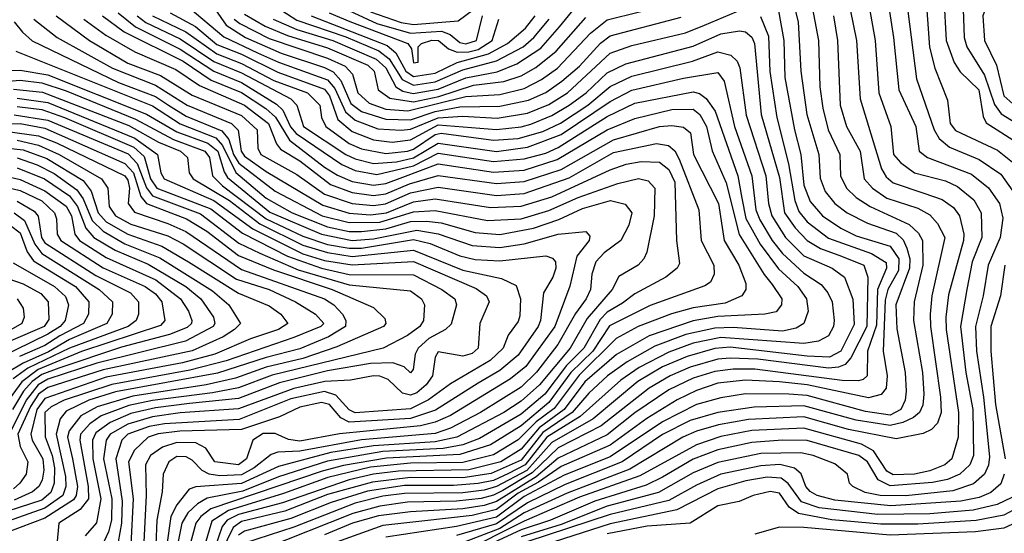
# Model space of a CAD drawing. Extents: x 501367 to 657802, y 482273 to 547541.
# Tile 528 of 656: x 583183 to 586387, y 540782 to 542453. Entities that reach past the tile are written whole.
import ezdxf

# ---------------------------------------------------------------- set-up
doc = ezdxf.new("R2010")
doc.units = 0

msp = doc.modelspace()

# ---------------------------------------------------------------- linework, layer by layer
at = {"layer": '0CON20XD'}
for points in [[(586395.5, 542575), (586329.2, 542619.2), (586305, 542673.9), (586285, 542693.8), (586252.8, 542697.2), (586241.4, 542688.6), (586236.7, 542673.3), (586249.8, 542579.8), (586255.8, 542395), (586265.1, 542365.1), (586322.3, 542272.3), (586355, 542177.1), (586376.7, 542146.7), (586477.8, 542085)], [(586061.3, 542575), (586100.7, 542260.7), (586158.9, 542095), (586175, 542066.5), (586208.6, 542038.6), (586305, 541998.6), (586375, 541951), (586427.1, 541877.1)], [(585691.5, 542545), (585716.1, 542446.1), (585724.6, 542285), (585744.7, 542144.7), (585783.5, 542015), (585787.9, 541937.9), (585804.3, 541894.3), (585835.1, 541855.1), (585875.3, 541825), (585941.3, 541791.3), (586035, 541758.5), (586057.4, 541737.4), (586070.2, 541710.2), (586079.2, 541675), (586078.9, 541645), (586034.4, 541525), (586037.7, 541447.7), (586064.5, 541305), (586067.8, 541245), (586063.9, 541215), (586050.5, 541185), (586015, 541166.6), (585935, 541179), (585745, 541230.5), (585685.4, 541235.4), (585545, 541236.5), (585465, 541223.6), (585385, 541200.9), (585274.9, 541145.1), (585105, 541030.8), (584955, 540971.7), (584825, 540902.6), (584735, 540835.2), (584604.4, 540804.4), (584375, 540769.7)], [(585938.2, 542545), (585967, 542385), (585978.7, 542215), (586018.1, 542105), (586026, 542015), (586048.7, 541988.7), (586095, 541954.5), (586195, 541928.9), (586235, 541910.3), (586287.5, 541867.5), (586311.6, 541825), (586314, 541745), (586282.4, 541665), (586265, 541575.7), (586244.6, 541455), (586262.1, 541305), (586284.9, 541185), (586286.4, 541035), (586275.2, 541005), (586241.9, 540975), (586202.2, 540957.8), (586152.7, 540947.3), (586015, 540937.1), (585976.5, 540956.5), (585941.3, 541015), (585913.8, 541035), (585745, 541084.2), (585665, 541085.9), (585565, 541077.7), (585455, 541053.9), (585375, 541023.2), (585274.9, 540965.1), (585221.2, 540938.8), (585055, 540887.4), (584910.4, 540825), (584815, 540793.7), (584709.7, 540745)], [(586000.5, 542565), (586026.6, 542395), (586043.2, 542225), (586099, 542105), (586109.4, 542025), (586136.9, 542005), (586280.3, 541950.3), (586335, 541905.7), (586370.7, 541855), (586382.2, 541807.8), (586373.9, 541745), (586333.8, 541655), (586317.7, 541555), (586293.4, 541455), (586296.9, 541375), (586319.4, 541225), (586338.5, 541031.5), (586335.7, 541004.3), (586322.4, 540975), (586286.9, 540943.1), (586219.7, 540920.3), (586066, 540904), (585982.5, 540905), (585934.5, 540915), (585893.6, 540935), (585883.5, 540945), (585876.5, 540975), (585835, 541008.3), (585765.4, 541035), (585725, 541043.9), (585595, 541041.5), (585455, 541013.2), (585375, 540979.1), (585261.6, 540915), (585095, 540870.4), (584945, 540811.4), (584815, 540771.2)], [(586130, 542545), (586143.7, 542363.7), (586160.4, 542295), (586201.5, 542191.5), (586211.1, 542115), (586228, 542092), (586365, 542028.5), (586419.2, 541985)], [(583793, 542525), (583855.4, 542435.4), (583918.2, 542395), (584033.8, 542343.8), (584175, 542297.8), (584203.2, 542283.2), (584228.7, 542255), (584260.4, 542180.4), (584295, 542154), (584375, 542129.2), (584455, 542127.3), (584535, 542154.6), (584615, 542169.3), (584745, 542171.5), (584838.6, 542191.4), (584895, 542216.3), (584947.3, 542252.7), (585005, 542301.5), (585073.2, 542376.8), (585105, 542400.9), (585335, 542460.8)], [(585753.9, 542535), (585782.1, 542385), (585787.1, 542235), (585795.9, 542165), (585814, 542095), (585852, 542015), (585853.8, 541945), (585873.6, 541905), (585904.7, 541874.7), (585950, 541845), (586077.1, 541787.1), (586108.1, 541758.1), (586121, 541735), (586121.4, 541655), (586093.7, 541535), (586091.4, 541475), (586120.7, 541305), (586125.1, 541235.1), (586121.3, 541198.7), (586110.9, 541175), (586091.4, 541158.6), (586057.2, 541142.8), (586015, 541133.1), (585905, 541149.9), (585735, 541197), (585572.5, 541192.5), (585455, 541175.1), (585365, 541149.6), (585275, 541104), (585143.8, 541015), (584958.4, 540941.6), (584835, 540881.8), (584735, 540813), (584605, 540774.9)], [(585875.2, 542535), (585905.5, 542385), (585917.5, 542195), (585987.7, 541967.7), (586002, 541942), (586025, 541921.8), (586125, 541888.6), (586185, 541867.6), (586222, 541842), (586241, 541815), (586254.9, 541754.9), (586254.3, 541735), (586205, 541558.1), (586196.6, 541485), (586197.6, 541445), (586237.4, 541175), (586236.4, 541095), (586216, 541025), (586193.7, 541005), (586144.9, 540985.1), (586095, 540975.3), (586025, 540972.7), (586004.6, 540985), (585961, 541051), (585922.5, 541072.5), (585735, 541124.7), (585565, 541116.4), (585465, 541097.1), (585385, 541070.5), (585201.1, 540968.9), (585005, 540899.6), (584825, 540821.8), (584615, 540717.3)], [(586190.6, 542525), (586197.4, 542385), (586223.7, 542313.7), (586243.5, 542283.5), (586303.8, 542225), (586318.2, 542138.2), (586327.7, 542117.7), (586426.1, 542055)], [(586395, 542516.7), (586375, 542534.8), (586351.7, 542528.3), (586335.2, 542514.8), (586317.3, 542465), (586322.2, 542385), (586360.9, 542305), (586385, 542205.3), (586415, 542179.7)], [(583504, 542475), (583560, 542430), (583705, 542357.3), (583815, 542285.7), (583905, 542248.6), (584018.7, 542178.7), (584039.1, 542159.1), (584064.9, 542104.9), (584082.5, 542082.5), (584231.7, 541981.7), (584275, 541962), (584345, 541949.7), (584465, 541977.4), (584545, 542019.2), (584725, 541991.2), (584825, 541999.9), (584895, 542019.2), (584935, 542037), (585095, 542137.7), (585185, 542181), (585375, 542218), (585395, 542212.6), (585416.9, 542196.9), (585445.9, 542155.9), (585520.3, 541945), (585532.5, 541872.5), (585546.1, 541806.1), (585592.6, 541722.6), (585652.3, 541642.3), (585714.8, 541585), (585743.6, 541545), (585748.4, 541505), (585734.7, 541465), (585709.9, 541450.1), (585665, 541439.4), (585505, 541451.7), (585445, 541449.4), (585351.2, 541428.9), (585249.3, 541390.7), (585159.4, 541340.6), (585095.7, 541295), (585035, 541238.2), (584980.7, 541175), (584885, 541109.9), (584815, 541019.8), (584717.2, 540977.2), (584625, 540962.8), (584455, 540963.6), (584330.9, 540949.1), (584185, 540908.2), (584045.7, 540854.3), (583905, 540821.3), (583878.4, 540801.6), (583838.6, 540721.4)], [(583672.6, 542475), (583755, 542430.3), (583825, 542371.7), (583905, 542340.3), (584022.7, 542282.7), (584175, 542227.4), (584191, 542205), (584218.7, 542128.7), (584265, 542089), (584335, 542061.9), (584395, 542055.1), (584455, 542062.2), (584545, 542110.6), (584735, 542095.8), (584815, 542104.2), (584846.5, 542113.5), (584915, 542141.6), (584971.3, 542175), (585026.8, 542215), (585095, 542279.9), (585155, 542309.7), (585375, 542367.3), (585465, 542406.8), (585525, 542416.6), (585545, 542413.9), (585565, 542395.8), (585574.2, 542375), (585595.8, 542145), (585655, 541939.6), (585672, 541825), (585706, 541776), (585745, 541734.6), (585788.7, 541708.7), (585856.6, 541683.4), (585929.8, 541655), (585943.2, 541615), (585940.1, 541455), (585887.3, 541352.7), (585868.9, 541331.1), (585847.7, 541322.3), (585815, 541319.2), (585585, 541348.8), (585495, 541352.4), (585455, 541349.1), (585365, 541322.8), (585299.4, 541295), (585231.2, 541255), (585075, 541131.9), (584935, 541060.2), (584851, 540979), (584755, 540922.2), (584725, 540906.3), (584685, 540896.1), (584605, 540887.2), (584445, 540883.8), (584355, 540870.7), (584267.1, 540847.1), (583978.2, 540731.8)], [(583731.1, 542495), (583847.6, 542397.6), (583957.3, 542345), (584025, 542314.4), (584185, 542256.9), (584208.6, 542228.6), (584243.3, 542153.3), (584275, 542125.7), (584348.2, 542098.2), (584425, 542093.2), (584455, 542096.7), (584545, 542134.1), (584625, 542139.6), (584736.9, 542133.1), (584835, 542149.3), (584905, 542177.4), (584965.5, 542215), (585105, 542343.7), (585175, 542368.7), (585349.5, 542410.5), (585411.2, 542435), (585535, 542486.8)], [(583881, 542455), (583900, 542440), (583995, 542391.5), (584185, 542327.8), (584242.3, 542302.3), (584266.2, 542276.2), (584283.8, 542215), (584320.9, 542180.9), (584375, 542162.3), (584446.3, 542156.3), (584635, 542203.5), (584745, 542210.1), (584825, 542229.6), (584881.5, 542258.5), (584933.2, 542295), (585040.8, 542409.2), (585095, 542452.6), (585305, 542504.6)], [(584007.6, 542455), (584085, 542421.2), (584202.6, 542385), (584343.1, 542325), (584375, 542296.4), (584406.8, 542235), (584430.4, 542220.4), (584463.3, 542213.3), (584545, 542226.8), (584635, 542264.3), (584736.5, 542283.5), (584801, 542309), (584879.2, 542360.8), (584940, 542430), (584998.4, 542501.6)], [(584018, 542495), (584085, 542450.9), (584245, 542397.2), (584351.6, 542351.6), (584385.7, 542325.7), (584428.3, 542258.4), (584465, 542239.9), (584535, 542250.5), (584625, 542289.9), (584735, 542318.6), (584821.6, 542365), (584856.6, 542395), (584905.9, 542455)], [(585652.2, 542482.2), (585669.9, 542385), (585673.1, 542265), (585703.9, 542095), (585725.1, 542015), (585734.3, 541915), (585755, 541861.1), (585795.3, 541815.3), (585855, 541774.6), (585905, 541750.3), (586015, 541716.4), (586043.2, 541675), (586042.3, 541637.7), (586007.7, 541575), (585999.6, 541540.4), (585992.2, 541375), (586005.4, 541295), (586002, 541255), (585986.2, 541233.8), (585945, 541223.6), (585745.5, 541265), (585655.1, 541274.9), (585545, 541280.7), (585455, 541270.4), (585385, 541247.2), (585323, 541217), (585224.1, 541155.9), (585105, 541068.9), (584945, 540999.7), (584871.4, 540948.6), (584805, 540912.5), (584735, 540860.2), (584655, 540839.9), (584492.1, 540822.1), (584365, 540807.8), (584175, 540739.9)], [(584189.8, 542475), (584257.5, 542447.5), (584445.9, 542375), (584458.1, 542358.1), (584465, 542312.1), (584479.5, 542315), (584479.5, 542365), (584490.5, 542375), (584523.9, 542386.1), (584546.5, 542385), (584578.5, 542358.5), (584607, 542347), (584645, 542347.9), (584675, 542355.8), (584720.3, 542385), (584741.9, 542455)], [(584225.8, 542495.8), (584345, 542440.5), (584455, 542409.5), (584555.8, 542415.8), (584584.3, 542404.3), (584615, 542379), (584635, 542374.5), (584669.6, 542385), (584688.7, 542465)], [(584325, 542478.4), (584425, 542444), (584465, 542437.8), (584610.3, 542449.7), (584685, 542504.1)], [(583165.5, 542445.5), (583192, 542412), (583224.5, 542384.5), (583505, 542248.7), (583625, 542202.9), (583667.6, 542175), (583725, 542138.9), (583841, 542091), (583863.4, 542063.4), (583879.5, 542015), (583896.4, 541986.4), (584015, 541895.3), (584167.9, 541815), (584255, 541793.4), (584355, 541794.9), (584465, 541827.9), (584535, 541832.6), (584705, 541800), (584815, 541805.1), (584905, 541832.3), (585000, 541875), (585129.6, 541920.4), (585196.6, 541936.6), (585228.6, 541928.6), (585250.3, 541905), (585247.2, 541815), (585223.6, 541696.4), (585214, 541675), (585195.4, 541655), (585132.3, 541617.7), (585111.5, 541575), (585029.4, 541480.6), (584974.6, 541385), (584874.9, 541265.1), (584815, 541212.7), (584758.2, 541175), (584605.8, 541095), (584535, 541079.8), (584335, 541067.4), (584195.3, 541045), (584025, 541000.2), (583905, 540944.3), (583756.2, 540933.8), (583735, 540926.3), (583694.4, 540875.6), (583675, 540837.5), (583661.6, 540745)], [(583229.6, 542455), (583305.7, 542395), (583485.2, 542295), (583625, 542240.1), (583728.3, 542175), (583872.2, 542115), (583893.7, 542093.7), (583903.5, 542025), (583915, 542009.2), (583985, 541958.9), (584169.3, 541849.3), (584255, 541823.7), (584325, 541818.6), (584377.1, 541825), (584465, 541860.1), (584535, 541870.2), (584715, 541842), (584815, 541846.1), (584915, 541876.5), (585105, 541965.1), (585156.9, 541983.1), (585205, 541992.2), (585265, 541989.5), (585295.9, 541965.9), (585314.9, 541925), (585320.6, 541735), (585330.1, 541659.9), (585322, 541645), (585285.3, 541615), (585185, 541561.8), (585145, 541531.1), (585095, 541501.3), (585072, 541478), (585018.4, 541385), (584962.2, 541327.8), (584891.4, 541235), (584815, 541170), (584679.7, 541090.3), (584625, 541070.4), (584561.6, 541058.4), (584365, 541048.3), (584185, 541016.9), (584025, 540966), (583909.7, 540919.7), (583793.6, 540896.4), (583761.6, 540878.4), (583730.8, 540849.2), (583710.7, 540815), (583697.2, 540745)], [(583301.9, 542465), (583410, 542385), (583535, 542311.2), (583641.2, 542271.2), (583745, 542207.9), (583905, 542141.3), (583956.4, 542095), (583958.6, 542035), (583968.1, 542015), (584085, 541949.5), (584175, 541885.5), (584265, 541854.9), (584335, 541848.5), (584373.8, 541853.8), (584455, 541889.4), (584545, 541908.5), (584735, 541881.1), (584825, 541887.9), (584971.4, 541938.6), (585115, 542020.9), (585255, 542050.7), (585294.2, 542044.2), (585315, 542026.1), (585329.2, 541999.2), (585393, 541835), (585400.7, 541735), (585441.8, 541655), (585443.2, 541625), (585430.9, 541599.1), (585412.9, 541587.1), (585235, 541523.6), (585102.4, 541457.6), (585048, 541375), (584977, 541305), (584905, 541207.4), (584815, 541132.1), (584715, 541070.5), (584615, 541038.7), (584377.3, 541027.3), (584236.7, 541003.3), (584167.3, 540985), (583805, 540861.9), (583772.9, 540837.1), (583756.5, 540815), (583734.5, 540735)], [(583392, 542455), (583463.1, 542403.1), (583558.5, 542348.5), (583691.1, 542291.1), (583768.9, 542238.9), (583915, 542174.7), (583992.7, 542115), (584019.3, 542049.3), (584032, 542032), (584095, 541993.6), (584195, 541917.2), (584265, 541890.4), (584335, 541881.1), (584375, 541886.4), (584451.3, 541918.7), (584545, 541946.4), (584735, 541920.2), (584825, 541926.6), (584945, 541965.5), (585115, 542062.7), (585265, 542105.1), (585305, 542109), (585343.5, 542103.5), (585366.3, 542085), (585375.3, 542014.7), (585456.7, 541855), (585475.5, 541735), (585523.3, 541655), (585545.7, 541595), (585545.8, 541575), (585532.8, 541555), (585479.1, 541530.9), (585375, 541516.2), (585303.7, 541496.4), (585195.4, 541454.6), (585124.4, 541415.6), (585003.7, 541296.3), (584922, 541188), (584863.9, 541145), (584805, 541086.6), (584725, 541038.2), (584625, 541012.2), (584455, 541010.3), (584325, 540997.1), (584186.3, 540963.7), (584041.6, 540911.6), (583863.2, 540856.8), (583808.4, 540821.6), (583785.5, 540745)], [(583453.2, 542465), (583523.1, 542413.1), (583715, 542317.5), (583806.7, 542256.6), (583905, 542216.1), (583984.6, 542164.6), (584015.9, 542135.9), (584061.2, 542061.2), (584175, 541973.5), (584217.7, 541947.7), (584265, 541926.7), (584335, 541915.1), (584375, 541919.8), (584430.4, 541940.4), (584545, 541983.8), (584725, 541957), (584825, 541963.6), (584932.3, 541997.7), (585095, 542094.5), (585185, 542132), (585305, 542160.4), (585375, 542161.7), (585396.2, 542145), (585417.4, 542105), (585436.6, 542026.6), (585482.3, 541922.3), (585524.4, 541754.4), (585605, 541624.3), (585632, 541592), (585663.3, 541545), (585662.4, 541525), (585645, 541503.2), (585607.5, 541495), (585455, 541487.6), (585375, 541473.1), (585231.7, 541425), (585125, 541363.8), (585022.4, 541275), (584954.6, 541185), (584874, 541126), (584815, 541055.9), (584748.6, 541015), (584645, 540989), (584415.7, 540984.3), (584335, 540974.8), (584255, 540956.5), (584038.7, 540881.3), (583895, 540843.5), (583858.3, 540825), (583841.6, 540805), (583818.2, 540735)], [(583565.4, 542465), (583593.4, 542443.4), (583705, 542391.1), (583815, 542316.9), (583905, 542280.1), (584065.6, 542195), (584085.2, 542175), (584106.5, 542105), (584245, 542014.1), (584275, 542000.2), (584335, 541985.3), (584409.3, 541990.7), (584465, 542003.1), (584545, 542051), (584735, 542024.7), (584835, 542038.2), (584945, 542079.5), (585105, 542187), (585175, 542223.7), (585342.8, 542262.8), (585455, 542281.2), (585475, 542253.3), (585508.6, 542105), (585564.9, 541945), (585578.2, 541835), (585591.7, 541801.7), (585631.1, 541735), (585665, 541692.4), (585735, 541628.1), (585791.4, 541591.4), (585813.2, 541565), (585826.6, 541535), (585833.7, 541475), (585831.3, 541455), (585814.8, 541425.2), (585782.7, 541407.3), (585735, 541399.3), (585465, 541419.4), (585375, 541400.9), (585295, 541372), (585198.5, 541321.5), (585139.2, 541280.8), (585007.2, 541162.8), (584898.1, 541095), (584828.4, 541005), (584773.5, 540976.5), (584725, 540954.7), (584675, 540944.1), (584595, 540937.7), (584435, 540937.9), (584315, 540919.5), (584197, 540883), (584065, 540830.5), (583915, 540789), (583895, 540776)], [(583615.1, 542465), (583723.7, 542413.7), (583825, 542341.6), (583905, 542310.6), (584009.8, 542255), (584120, 542215), (584160.4, 542175), (584164.8, 542135), (584179.4, 542105), (584255, 542050.5), (584295, 542032.8), (584375, 542017.9), (584445, 542025.1), (584465, 542032.1), (584535, 542079.6), (584555, 542083.5), (584725, 542061.2), (584805, 542066.9), (584885, 542089.5), (584943.4, 542116.6), (585031.8, 542175), (585105, 542235.4), (585175, 542269.4), (585372, 542318), (585455, 542348.3), (585497.2, 542337.2), (585517.6, 542317.6), (585526.6, 542296.6), (585547.4, 542142.6), (585610.6, 541945), (585619.3, 541855), (585630.1, 541815), (585674.9, 541745), (585735, 541685.4), (585827.2, 541645), (585867.1, 541615), (585894.3, 541544.3), (585898.7, 541461.3), (585855, 541375.2), (585818.5, 541355), (585745, 541358.2), (585495, 541387.5), (585445, 541383.2), (585355, 541357.6), (585275, 541323.5), (585195, 541276.7), (585048.9, 541155), (584915, 541078.2), (584833.3, 540986.7), (584735, 540934.2), (584695, 540922.6), (584625, 540914.3), (584435, 540911.8), (584365, 540903.1), (584275, 540880), (584075, 540801.9), (583915, 540749.9)], [(583915, 542471.1), (583982, 542432), (584055, 542401.8), (584185, 542361), (584315.6, 542305), (584336.3, 542285), (584349.6, 542225), (584387.4, 542197.4), (584465, 542185.9), (584547.1, 542202.9), (584660.1, 542239.9), (584758.2, 542251.8), (584815, 542270.3), (584863, 542297), (584929.3, 542350.7), (585025, 542460.3)], [(584131.5, 542465), (584379.3, 542369.4), (584407.5, 542345), (584439.3, 542285), (584465, 542267.8), (584535, 542279.5), (584606.8, 542313.2), (584708.3, 542341.7), (584770.3, 542375), (584829.3, 542425), (584861, 542465)], [(585593.6, 542463.6), (585619.1, 542399.1), (585624.1, 542284.1), (585646.3, 542135), (585684.4, 541984.4), (585705.7, 541865), (585718.8, 541828.8), (585745, 541795.2), (585815, 541742.1), (585955, 541692), (586002.7, 541662.7), (586003.2, 541645), (585974.6, 541575), (585970.8, 541459.2), (585941.8, 541375), (585940.2, 541295), (585927.5, 541282.5), (585912.1, 541277.9), (585859.3, 541279.3), (585575, 541316.7), (585505, 541316.5), (585445, 541308.8), (585375, 541287), (585295, 541248.7), (585185, 541174), (585095, 541102.2), (584935, 541026.9), (584863.7, 540966.3), (584735, 540885.4), (584695, 540872.4), (584625, 540862), (584455, 540852.5), (584351.1, 540838.9), (584266.3, 540815), (584175, 540777.1)], [(585831.1, 542465), (585843.6, 542385), (585852.3, 542175), (585873.4, 542105), (585918.3, 542025), (585930.7, 541935), (585957.8, 541905), (586005, 541872), (586105, 541839.4), (586145, 541818.3), (586169.8, 541789.8), (586193.4, 541745), (586151.1, 541555), (586145.4, 541495), (586146.4, 541455), (586179.7, 541225), (586181, 541175), (586169, 541141), (586149.8, 541120.2), (586122.8, 541107.2), (586035, 541090), (585880.2, 541120.2), (585735, 541161.3), (585555, 541152.2), (585457.1, 541135), (585385.2, 541114.8), (585340.5, 541095), (585168.6, 540991.4), (584965, 540913.2), (584825, 540848.8), (584745, 540798.1), (584615, 540747.9)], [(583170.8, 542350.8), (583615, 542172.5), (583705, 542113.8), (583821.4, 542068.6), (583843.5, 542043.5), (583886.2, 541956.2), (583985, 541872.8), (584070, 541825), (584185, 541779.3), (584255, 541764.4), (584295, 541763.5), (584375, 541773.2), (584455, 541796.5), (584507.3, 541797.3), (584555, 541792), (584665, 541760.7), (584745, 541754.5), (584855, 541774.7), (584937.4, 541802.6), (585015, 541838.8), (585105.1, 541865.1), (585152.8, 541852.8), (585175.2, 541825.2), (585165.3, 541785), (585139.2, 541735), (585085, 541694.4), (585057.8, 541665), (585044.8, 541625), (585040.2, 541575), (585026.7, 541545), (584992.2, 541497.8), (584933.7, 541396.3), (584865, 541306.4), (584815, 541258), (584682.8, 541175), (584585.5, 541124.5), (584535, 541107.6), (584295, 541086.4), (584095, 541049.7), (584023.4, 541046.6), (584001.3, 541038.7), (583946, 540995), (583905, 540972.2), (583835, 540969.2), (583799.4, 540975), (583776.8, 540986.8), (583745, 541020.7), (583725, 541030.8), (583695, 541031.8), (583668.3, 541015), (583650.2, 540975), (583647.1, 540917.1), (583629.2, 540825), (583626, 540745)], [(583067.4, 542287.4), (583185, 542288.4), (583275, 542273.8), (583596.1, 542146.1), (583695, 542087.7), (583795, 542051.7), (583827.9, 542025), (583848.5, 541958.5), (583860, 541940), (583997.4, 541827.4), (584165.7, 541755.7), (584265, 541735.3), (584335, 541740.6), (584475, 541768.2), (584545, 541756.6), (584655, 541718.3), (584745, 541711.5), (584825, 541724), (584935, 541755.3), (585025, 541764.1), (585038.6, 541748.6), (585036.7, 541735), (584996.2, 541683.8), (584973.5, 541586.5), (584924.4, 541455), (584830.1, 541325), (584780.6, 541285), (584584.5, 541165.5), (584535.6, 541144.4), (584487.8, 541132.2), (584224.2, 541105.8), (584095, 541081.8), (584057.7, 541087.7), (584015, 541106.9), (583975, 541107.4), (583942, 541085), (583921.8, 541025), (583895, 541005.6), (583818.4, 541015), (583789, 541059), (583756.5, 541076.5), (583695, 541077.3), (583647.9, 541062.1), (583609, 541035), (583592.5, 541005), (583594.7, 540905), (583587.1, 540755)], [(582995, 542240.2), (583185, 542256.5), (583255, 542248), (583335, 542222), (583559.8, 542129.8), (583683.7, 542063.7), (583785.4, 542025.4), (583800.4, 542005), (583811, 541945), (583843.1, 541913.1), (583984.8, 541804.8), (584105, 541749.2), (584185, 541722.1), (584255, 541709.5), (584295, 541709.3), (584465, 541737.7), (584519.1, 541725), (584615, 541685.1), (584665, 541673.1), (584745, 541668.9), (584895, 541685.2), (584916.9, 541676.9), (584926.8, 541665), (584928, 541645), (584917.8, 541615), (584887.7, 541565), (584877.9, 541475), (584870.4, 541455), (584805, 541361.9), (584745, 541311.9), (584675, 541270.8), (584536.7, 541183.3), (584455, 541155.5), (584255, 541143.8), (584228.1, 541158.1), (584191.2, 541201.2), (584165, 541208.4), (584095, 541193.1), (584028.8, 541161.2), (583905, 541120.5), (583704.9, 541115.1), (583634.3, 541105.7), (583601.1, 541095), (583556.7, 541053.3), (583537.6, 541015), (583552.5, 540895), (583544.9, 540745)], [(583163.5, 542226.5), (583257.3, 542217.3), (583538.3, 542108.3), (583635, 542054.1), (583706.1, 542025), (583729.8, 542005), (583734.8, 541955), (583748, 541935), (583866.3, 541865), (583965, 541788.6), (584105, 541720.1), (584185, 541695.2), (584265, 541682.5), (584465, 541702.9), (584625, 541638.2), (584750.9, 541610.9), (584798.3, 541588.3), (584813.3, 541545), (584810.1, 541489.9), (584805, 541471.4), (584773.1, 541426.9), (584756.6, 541385), (584714.4, 541345), (584585, 541268.9), (584513.7, 541216.3), (584455, 541187.3), (584274.6, 541174.6), (584255, 541183.6), (584211.9, 541231.9), (584175, 541243.6), (584065, 541220.3), (583897, 541153), (583655, 541139), (583605, 541129.5), (583535, 541105.1), (583515.7, 541085), (583495.9, 541025), (583516.7, 540886.7), (583514.9, 540815.1), (583504, 540755)], [(583175, 542197.9), (583275, 542183.3), (583557.8, 542067.8), (583631.2, 542015), (583642.3, 541955), (583653.8, 541935), (583815.5, 541864.5), (583942.3, 541772.3), (584105, 541691.5), (584175, 541670.1), (584265, 541655.2), (584465, 541666.2), (584669, 541579), (584702.4, 541555), (584710.5, 541535), (584680.7, 541465), (584675.4, 541384.6), (584655, 541367.4), (584625, 541358.8), (584545, 541372.9), (584535, 541355.8), (584526.8, 541295), (584506.2, 541265), (584475, 541239.4), (584455, 541232), (584428.4, 541238.4), (584382.5, 541282.5), (584355, 541293.8), (584334, 541295), (584259.9, 541280.1), (584175.8, 541275.8), (584075, 541253.5), (583895, 541186.8), (583705, 541174.1), (583615, 541161.2), (583535, 541137.4), (583477.6, 541105), (583464.9, 541085), (583456.2, 541025), (583483.1, 540895), (583481.6, 540825), (583472.4, 540787.6), (583457.2, 540755)], [(583175, 542170.2), (583255, 542160.5), (583329.4, 542135), (583555, 542038.2), (583588, 542008), (583608.6, 541935), (583629.7, 541905), (583805, 541837.9), (583908.5, 541758.5), (584055, 541683.3), (584165, 541644.6), (584255, 541624.6), (584465, 541623), (584556.9, 541575), (584598.8, 541545), (584604.2, 541525), (584587.5, 541462.5), (584569.1, 541445), (584515, 541416.3), (584480, 541385), (584470.4, 541365), (584463.3, 541315), (584455, 541304.6), (584434.3, 541324.3), (584397.3, 541337.3), (584324.2, 541334.2), (584185, 541310.6), (584028.3, 541271.6), (583895, 541221.1), (583735.8, 541204.2), (583625, 541190.7), (583545, 541171.8), (583477.6, 541142.4), (583430.9, 541109.1), (583420.3, 541085), (583420.8, 541025), (583447.8, 540895), (583433.4, 540816.6), (583395.9, 540774.1)], [(583165, 542143.1), (583275, 542125.9), (583536.6, 542016.6), (583565.4, 541985.4), (583595.7, 541905.7), (583615, 541879.5), (583771.3, 541821.3), (583896.5, 541726.5), (583965, 541693.4), (584089, 541639), (584255, 541590.9), (584455, 541571), (584490.8, 541545), (584500, 541525), (584496.7, 541475), (584484.8, 541455), (584445, 541425.9), (584366.2, 541385), (584005, 541297.1), (583895, 541255.8), (583810.7, 541239.3), (583615, 541214.9), (583538.6, 541198.6), (583448.3, 541165), (583411.2, 541138.8), (583381.4, 541105), (583378.7, 541085), (583406.6, 540935), (583406.7, 540895), (583380.4, 540859.6), (583310.9, 540815), (583304.5, 540745)], [(583135, 542114.7), (583185, 542115.5), (583265, 542100.3), (583525.3, 541985.3), (583554.1, 541955), (583577.6, 541877.6), (583595.5, 541855), (583726.5, 541805), (583791.7, 541765), (583895.6, 541685.6), (584009.3, 541639.3), (584200.5, 541575), (584335, 541516.6), (584371.5, 541481.5), (584374.6, 541465), (584366.8, 541455), (584215, 541388.5), (584105, 541351.4), (583985, 541322.6), (583885, 541287.1), (583790.4, 541265), (583551.5, 541228.5), (583435, 541194.1), (583382.6, 541165), (583343.9, 541116.1), (583339.2, 541095), (583355.7, 541025), (583371.6, 540935), (583367, 540905), (583358.5, 540891.5), (583265, 540831.8), (583145, 540785.9)], [(583145, 542089.1), (583245, 542075.7), (583302.6, 542052.6), (583525, 541944.8), (583535, 541930.6), (583540.3, 541905), (583536.7, 541855), (583556.4, 541826.4), (583665, 541790.1), (583723.5, 541763.5), (583905, 541640.8), (584175, 541544.9), (584205.2, 541525), (584233.3, 541495), (584244.8, 541475), (584242.9, 541455), (584188.3, 541421.7), (584095, 541382.1), (583985, 541354.6), (583826.5, 541303.5), (583495, 541242.1), (583408.4, 541215), (583335, 541180.1), (583315.4, 541154.6), (583302, 541105), (583332.9, 540967.1), (583333.9, 540935), (583323.8, 540905), (583265, 540864.3), (583127.9, 540815)], [(583175, 542061.2), (583245, 542045.1), (583312.2, 542015), (583450, 541935), (583469.8, 541905), (583474, 541845), (583495.5, 541815), (583545, 541788.2), (583665, 541749.8), (583715, 541723.9), (583889.2, 541609.2), (583994.7, 541575), (584081.1, 541535), (584145.3, 541495), (584172.5, 541465), (584163.4, 541455), (584075, 541418.9), (583855, 541343.5), (583737.1, 541312.9), (583483.1, 541266.9), (583328.5, 541215), (583285.8, 541194.2), (583265.7, 541175), (583266, 541096)], [(583135.8, 542035.8), (583195, 542029.7), (583271.6, 542001.5), (583389.4, 541929.4), (583415.6, 541895), (583438.5, 541825), (583465, 541795.8), (583535, 541754.9), (583646.1, 541716.1), (583732.3, 541665), (583895, 541563.9), (583995, 541522.5), (584033.2, 541495), (584055.3, 541465), (584025.3, 541445), (583934.6, 541415.4), (583817.9, 541365), (583712.9, 541337.1), (583465, 541290), (583265, 541221.2), (583238.7, 541185), (583219.1, 541105), (583223.6, 541085), (583258.6, 541025), (583262, 540988), (583256.6, 540955), (583245.8, 540935), (583225, 540917.7), (583165, 540890.7)], [(583175, 542003.6), (583240.7, 541980.7), (583295, 541952.4), (583369.1, 541899.1), (583390, 541870), (583419.6, 541799.7), (583454.9, 541764.9), (583525, 541723.7), (583638.8, 541678.8), (583810.7, 541570.7), (583864, 541525), (583902.2, 541465), (583882.7, 541445), (583845, 541421.4), (583744.2, 541375.7), (583455, 541314.4), (583275, 541257), (583245, 541235.4), (583218.6, 541195), (583177.6, 541105), (583184.9, 541065.1), (583210.3, 541015), (583204.2, 540975), (583183.9, 540945), (583162.8, 540927.2)], [(583175, 541970.6), (583263.8, 541935), (583345, 541880.4), (583371, 541845), (583398.1, 541775), (583424.6, 541744.6), (583493.5, 541703.5), (583601.8, 541658.2), (583724.2, 541585), (583773.2, 541545), (583814, 541485), (583818.8, 541465), (583812.7, 541455), (583722.6, 541407.4), (583434.3, 541335.7), (583275, 541283.4), (583243.2, 541265), (583204.7, 541215.3), (583154.9, 541115)], [(583135, 541944.6), (583185, 541933.7), (583265, 541896.4), (583335, 541846.2), (583351.8, 541815), (583362.3, 541755), (583377.6, 541735), (583465, 541680), (583626.5, 541606.5), (583706.5, 541545), (583732.1, 541505), (583742.9, 541475), (583742.1, 541465), (583728.3, 541451.7), (583671, 541429), (583515, 541387.4), (583310.8, 541319.2), (583255, 541299), (583223.6, 541276.4), (583196.3, 541245), (583159.8, 541185)], [(583135, 541909.3), (583185, 541897.2), (583255, 541863.3), (583296.4, 541825), (583303.4, 541805), (583305.2, 541755), (583316.7, 541735), (583455, 541646.1), (583592.1, 541585), (583625, 541561.3), (583646.2, 541535), (583655.7, 541475), (583641.6, 541458.4), (583385, 541373.6), (583243.4, 541315), (583189.8, 541275), (583131.9, 541195)], [(583175, 541862.5), (583230, 541830), (583243.8, 541813.8), (583254.4, 541745), (583265, 541727.7), (583431.3, 541621.3), (583544, 541565), (583570, 541535), (583569.8, 541495), (583562.5, 541475), (583536.1, 541455), (583345, 541384.8), (583210.2, 541319.8), (583162.5, 541285)], [(583165, 541824.5), (583199.4, 541799.4), (583232.6, 541722.6), (583255, 541692.9), (583442.3, 541575), (583484.8, 541535), (583483.9, 541495), (583467.4, 541465), (583345, 541413), (583276.9, 541373.1), (583194.2, 541335.8), (583143.2, 541305)], [(583154, 541784), (583185, 541759.7), (583208.2, 541698.2), (583228.3, 541668.3), (583365.2, 541585), (583408.5, 541535), (583406.7, 541495), (583390.7, 541465), (583314.4, 541424.4), (583265, 541393.1), (583182.9, 541357.1)], [(583162.3, 541662.3), (583297, 541585), (583332.5, 541552.5), (583342.5, 541525), (583331.8, 541475), (583314.9, 541455), (583275, 541429.6), (583117, 541353)], [(586388.6, 541655), (586374.9, 541555.1), (586343.1, 541455), (586343.3, 541375), (586358.1, 541201.9), (586389.1, 541025)], [(583075, 541635.2), (583195, 541594), (583251.9, 541561.9), (583276.1, 541535), (583277.7, 541477.7), (583263.2, 541455), (583155, 541408.4)], [(583174.7, 541545), (583194.7, 541515), (583197.6, 541485), (583190.2, 541465), (583071.9, 541398.1)], [(583266, 541096), (583289, 541035), (583296.6, 540995), (583295.9, 540945), (583284.2, 540915), (583255, 540890.3), (583145, 540854.2)], [(586386.9, 540975), (586375, 540943.1), (586342.6, 540915), (586305, 540899), (586245, 540887.4), (586017.9, 540872.1), (585835, 540890.3), (585778.2, 540905), (585755, 540918.8), (585741.4, 540935), (585726, 540976), (585703.8, 540993.8), (585656.4, 541006.4), (585595, 541001.8), (585465, 540974.7), (585385, 540939.4), (585295, 540888.9), (585105, 540843.3), (584833, 540755)], [(586411.1, 540898.9), (586364, 540876), (586285, 540858.1), (586145, 540846), (585975, 540844), (585785, 540865.8), (585726.8, 540885), (585683.9, 540943.9), (585661.3, 540961.3), (585615, 540964.9), (585546.4, 540953.6), (585455, 540926.8), (585321.5, 540858.5), (585105, 540813.4), (584831, 540725)], [(586466.8, 540885), (586385, 540841.1), (586295, 540824.6), (586105, 540811.8), (585985, 540812.5), (585826, 540826), (585717.2, 540847.2), (585687.2, 540867.2), (585655, 540912.6), (585625, 540918.6), (585569.4, 540905), (585524.3, 540885.7), (585455, 540871.3), (585365, 540815.3), (585225, 540806.2), (585095, 540781)], [(586492.1, 540847.9), (586385, 540799.1), (586292.8, 540787.2), (586015, 540776.8), (585735, 540801.8), (585655, 540802.9), (585575, 540779.3)]]:
    msp.add_lwpolyline(points, dxfattribs=at)

doc.saveas('drawing.dxf')
